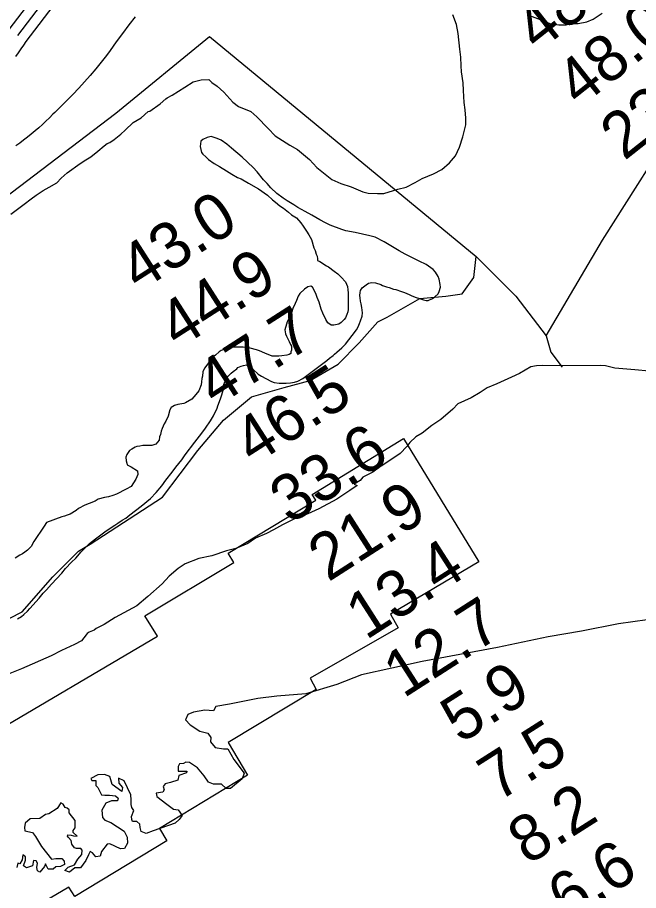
# Model space of a CAD drawing. Extents: x 3180038 to 3217926, y 922069 to 947485.
# Drawn here: x 3194289 to 3195185, y 934567 to 935828 of the extents above; entities that cross this region are included whole.
import ezdxf

# ---------------------------------------------------------------- set-up
doc = ezdxf.new("R2010")
doc.units = 0
for name, color, linetype in [('V-LEVE-TOET', 7, 'Continuous'), ('V-RIVR-EDGE', 7, 'Continuous'), ('V-RIVR-RANG', 7, 'Continuous'), ('V-ROAD-CNTR', 7, 'Continuous'), ('V-RRAP-RVMT', 7, 'Continuous'), ('V-SITE-VEGE', 7, 'Continuous'), ('V-TOPO-SHOR', 7, 'Continuous')]:
    doc.layers.add(name, color=color, linetype=linetype)

msp = doc.modelspace()

# ---------------------------------------------------------------- linework, layer by layer
at = {"layer": 'V-LEVE-TOET'}
for points in [[(3194458.6, 935829.5), (3194449.2, 935817.6), (3194440, 935805.5), (3194431, 935793.2), (3194422.2, 935780.8), (3194417.1, 935773.4), (3194417.1, 935773.4), (3194409.3, 935763.7), (3194401.5, 935754.2), (3194393.4, 935744.8), (3194385.3, 935735.5), (3194377, 935726.3), (3194368.5, 935717.3), (3194359.9, 935708.4), (3194351.2, 935699.7), (3194342.4, 935691.1), (3194339.7, 935688.6), (3194339.7, 935688.6), (3194334.7, 935683.6), (3194329.6, 935678.7), (3194324.5, 935673.9), (3194319.2, 935669.2)], [(3194319.2, 935669.2), (3194313.9, 935664.6), (3194308.5, 935660.1), (3194303, 935655.6), (3194297.4, 935651.3), (3194291.8, 935647.1), (3194286, 935642.9)]]:
    msp.add_lwpolyline(points, dxfattribs=at)
at = {"layer": 'V-RIVR-EDGE'}
for points in [[(3195198, 934958.7), (3195156.5, 934952.6), (3195103.1, 934941.9), (3195054.8, 934933.7), (3194981.7, 934918.3), (3194872.7, 934898.4)], [(3194872.7, 934898.4), (3194785.5, 934878.9), (3194749.7, 934864.9), (3194705.1, 934851.6), (3194663.1, 934848), (3194635.6, 934845)], [(3194635.6, 934845), (3194594.6, 934836.8), (3194574.9, 934833.2), (3194571.7, 934827), (3194559.3, 934828.1), (3194542.7, 934825), (3194534.4, 934821.9), (3194531.3, 934814.1), (3194538, 934806.9), (3194552, 934797.5), (3194563.4, 934794.9), (3194568, 934788.6), (3194567.5, 934782.4), (3194574.2, 934774.1), (3194586.1, 934772), (3194592.4, 934772), (3194601.1, 934756.9), (3194616.1, 934737.2), (3194613, 934728.9), (3194596.4, 934714.9), (3194590.1, 934714.9), (3194583.4, 934721.2), (3194571.5, 934721.2), (3194564.2, 934723.8), (3194558, 934733.2), (3194548.7, 934744.6), (3194536.8, 934752.4), (3194531.6, 934752.9), (3194528.5, 934750.9), (3194522.3, 934750.4), (3194520.7, 934746.7), (3194520.7, 934740), (3194527.4, 934740), (3194533.1, 934740), (3194532.6, 934737.4), (3194521.7, 934733.8), (3194520.2, 934727), (3194509.3, 934723.4), (3194502, 934721.4), (3194498.9, 934717.8), (3194500.4, 934713.1), (3194498.3, 934709.5), (3194489, 934707.9), (3194490, 934703.3), (3194504, 934692.3), (3194513.8, 934685), (3194520.6, 934684), (3194526.2, 934675.7), (3194522.1, 934670), (3194516.4, 934664.8), (3194484.7, 934653.5), (3194474.3, 934649.9), (3194467.1, 934653), (3194465.5, 934658.7), (3194465, 934663.4), (3194460.9, 934667), (3194454.7, 934667), (3194453.6, 934670.2), (3194453.1, 934674.3), (3194456.8, 934683.1), (3194453.7, 934687.3), (3194452.6, 934691.9), (3194452.7, 934698.7), (3194452.2, 934705.9), (3194442.4, 934725.7), (3194434.6, 934729.8), (3194435.1, 934722.6), (3194440.3, 934716.3), (3194439.2, 934710.6), (3194425.2, 934720.5), (3194423.2, 934727.3), (3194422.1, 934732), (3194414.4, 934735.1), (3194404.5, 934734.6), (3194394.6, 934729.4), (3194395.7, 934726.3), (3194401.9, 934726.3), (3194401.9, 934721.6), (3194401.9, 934719), (3194404.5, 934716.4), (3194410.1, 934705.5), (3194414.8, 934705), (3194421.6, 934705), (3194429.9, 934704.4), (3194434, 934700.8), (3194432.9, 934697.2), (3194424.1, 934697.2), (3194416.3, 934693.6), (3194410.6, 934683.7), (3194411.1, 934672.9), (3194414.7, 934669.2), (3194423.5, 934665.6), (3194442.7, 934653.1), (3194446.8, 934644.8), (3194447.3, 934635.9), (3194443.2, 934628.2), (3194437.4, 934627.7), (3194421.9, 934635), (3194418.3, 934634.5), (3194409.9, 934624.1), (3194407.9, 934616.9)], [(3194407.9, 934616.9), (3194401.6, 934616.3), (3194397, 934622.1), (3194393.4, 934624.1), (3194391.3, 934619), (3194387.1, 934610.7), (3194379.8, 934600.3), (3194371.5, 934600.3), (3194363.7, 934594.1), (3194357, 934596.2), (3194361.7, 934601.4), (3194371, 934604.5), (3194375.7, 934612.8), (3194381.4, 934619.5), (3194381.9, 934625.7), (3194379.9, 934628.3), (3194373.7, 934628.3), (3194371.1, 934629.4), (3194366.9, 934634.6), (3194365.9, 934639.8), (3194362.3, 934643.9), (3194360.7, 934646), (3194361.3, 934648.1), (3194365.9, 934647.6), (3194369.6, 934646.5), (3194374.7, 934646), (3194369, 934651.2), (3194369.1, 934654.3), (3194371.7, 934657.9), (3194371.7, 934663.1), (3194371.7, 934668.8), (3194363.4, 934679.7), (3194363.4, 934683.9), (3194360.3, 934686.5), (3194357.2, 934687.5), (3194354.6, 934692.2), (3194351, 934694.3), (3194345.8, 934686), (3194333.8, 934678.2), (3194329.2, 934677.2), (3194320.9, 934671.5), (3194306.9, 934671), (3194299.6, 934664.8), (3194298.5, 934658.6), (3194299, 934653.9), (3194310.4, 934651.3), (3194314.6, 934645.6), (3194323.4, 934631.1), (3194337.8, 934612.9), (3194344.1, 934613.9), (3194352.4, 934613.9), (3194356, 934609.7), (3194356.5, 934605.1), (3194350.8, 934602), (3194344, 934601.5), (3194339.9, 934598.4), (3194333.1, 934598.4), (3194329, 934606.2), (3194327.4, 934602), (3194320.7, 934594.2), (3194317.6, 934595.8), (3194316.5, 934601), (3194317.6, 934607.2), (3194315.5, 934610.3), (3194311.9, 934610.9), (3194310.3, 934603.1), (3194301.5, 934600.5), (3194297.4, 934603.1), (3194300, 934611.4), (3194300, 934616.1), (3194296.4, 934619.2), (3194295.3, 934611.9), (3194292.2, 934606.2), (3194289.1, 934606.8), (3194287.5, 934600.6)]]:
    msp.add_lwpolyline(points, dxfattribs=at)
at = {"layer": 'V-ROAD-CNTR'}
for points in [[(3195060.6, 936838.6), (3194276.3, 935811), (3194272.5, 935805.2), (3194269, 935800.2)], [(3195072.5, 936829.5), (3194288.5, 935802.3)], [(3194637.6, 936235), (3194300.8, 935793.6), (3194297.4, 935788.5), (3194293.5, 935782.9)], [(3194293.5, 935782.9), (3194289.6, 935777.4), (3194285.6, 935772)]]:
    msp.add_lwpolyline(points, dxfattribs=at)
at = {"layer": 'V-RRAP-RVMT'}
msp.add_lwpolyline([(3194235.5, 934784.9), (3194490.6, 934935.1), (3194472.6, 934964.1), (3194600.8, 935041.4), (3194592.6, 935054.8), (3194719.2, 935131.5), (3194714.3, 935139.5), (3194846.2, 935220.3), (3194954.6, 935042.1), (3194827.3, 934966.5), (3194838.1, 934947), (3194711.1, 934874.1), (3194719.9, 934857.7), (3194592.8, 934781.1), (3194620.7, 934733.9), (3194493.7, 934657.3), (3194504.1, 934639.5), (3194371.2, 934558.8), (3194362.7, 934572.4), (3194104.8, 934420.5)], dxfattribs=at)
at = {"layer": 'V-SITE-VEGE'}
for points in [[(3194278.8, 935544.2), (3194298.3, 935559), (3194308.4, 935566.4), (3194315.6, 935571.6), (3194325.7, 935578.3), (3194334.4, 935583.5), (3194345.3, 935589.5), (3194351.8, 935596.1), (3194360.4, 935604.2), (3194379.2, 935617.6), (3194387.1, 935622.8), (3194394.4, 935627.2), (3194404.5, 935635.4), (3194413.8, 935642.8), (3194418.2, 935646.5), (3194421.8, 935648), (3194428.3, 935652.4), (3194437.7, 935659.9), (3194444.2, 935665.8), (3194455.7, 935676.8), (3194467.3, 935683.5), (3194477.4, 935692.4), (3194479.5, 935693.2), (3194494.7, 935703.6), (3194502.6, 935710.9), (3194504.8, 935712.4), (3194512, 935716.2), (3194530.1, 935728), (3194542.4, 935735.5), (3194554, 935738.5), (3194565, 935738.7), (3194569.4, 935734.4), (3194576.7, 935729.4), (3194586.3, 935720.7), (3194599.6, 935706.3), (3194607.7, 935699.9), (3194625.3, 935692.8), (3194634.1, 935684.9), (3194650.4, 935668.3), (3194660.7, 935657.5), (3194682, 935643.9), (3194693, 935637.5), (3194710, 935623.2), (3194721, 935611.6), (3194742.4, 935594.4), (3194755.6, 935588.7), (3194770.2, 935583.8), (3194787.1, 935576.7), (3194795.1, 935574.7), (3194808.2, 935574.1), (3194817.7, 935574.2), (3194838, 935580.3), (3194849.7, 935583.4), (3194862.7, 935590.1), (3194872.8, 935596), (3194889.5, 935602.8), (3194901.1, 935608.8), (3194912.6, 935618.4), (3194921.2, 935628.7), (3194926.9, 935641.2), (3194931.8, 935655.8), (3194936, 935673.3), (3194935.9, 935682.8), (3194935, 935695.2), (3194933.4, 935705.4), (3194932.5, 935722.9), (3194932.3, 935733.8), (3194929.9, 935749.8), (3194929.1, 935758.5), (3194928.9, 935770.9), (3194927.3, 935782.6), (3194924.9, 935805.1), (3194922.5, 935818.2), (3194917.3, 935832)], [(3195026.6, 935831.9), (3195048.5, 935823.4), (3195058.1, 935819.2), (3195061.7, 935819.2), (3195070.5, 935817.9), (3195080.7, 935818), (3195086.5, 935819.5), (3195098.1, 935819.7), (3195110.5, 935822), (3195119.9, 935825.8), (3195132.9, 935834.7)], [(3194899.1, 935442.8), (3194897.3, 935450.4), (3194895.9, 935454.2), (3194892.3, 935460.4), (3194888.8, 935464.5), (3194878.7, 935471.6), (3194868.6, 935476.4), (3194848.4, 935486.5), (3194839.7, 935491.2), (3194818.1, 935504.5), (3194804.9, 935510.9), (3194797.2, 935513.2), (3194776.4, 935517.8), (3194762.9, 935520.4), (3194757, 935522), (3194740.3, 935528.4), (3194733.3, 935531.8), (3194725, 935536.2), (3194713.8, 935543), (3194704, 935548), (3194693.6, 935553.8), (3194687.7, 935557.9), (3194677.9, 935563.6), (3194672, 935567.3), (3194662.9, 935574.2), (3194654.5, 935582.4), (3194649.2, 935588.5), (3194643.6, 935594), (3194634.8, 935605.6), (3194628.9, 935611.8), (3194612.8, 935626.5), (3194597.7, 935639.8), (3194590.7, 935645.6), (3194582.7, 935651.4), (3194576.8, 935653.7), (3194568.1, 935656.7), (3194562.6, 935654.9), (3194556.4, 935652.1), (3194553.3, 935650), (3194552.4, 935642.3), (3194554.2, 935633.4), (3194556, 935631), (3194560.5, 935627.2), (3194564.4, 935623.1), (3194572.7, 935617.7), (3194580.4, 935613.3), (3194590.2, 935606.8), (3194598.2, 935602.1)], [(3194598.2, 935602.1), (3194606.5, 935597.3), (3194611.4, 935595.3), (3194622.2, 935589.2), (3194636.5, 935580.7), (3194649.4, 935571.6), (3194656.8, 935565.1), (3194661.3, 935561.7), (3194667.3, 935556.6), (3194672.5, 935552.8), (3194679.8, 935547), (3194684.4, 935543.6), (3194691.4, 935539.2), (3194697.7, 935532), (3194701.2, 935527.2), (3194705.8, 935519.7), (3194709.3, 935514.5), (3194712.9, 935507.6), (3194716.5, 935495.6), (3194718.2, 935492.1), (3194719.7, 935486.6), (3194721.5, 935483.9), (3194721.9, 935479.7), (3194721.9, 935477.3), (3194725, 935476), (3194734.8, 935469.9), (3194737.6, 935468.5), (3194745.9, 935462), (3194751.2, 935458.3), (3194756.1, 935453.5), (3194762.1, 935446.7), (3194764.9, 935439.8), (3194765.7, 935434.9), (3194766.1, 935430.5), (3194766.3, 935411.8), (3194766, 935406.6), (3194765.4, 935403.1), (3194764, 935399.3), (3194762, 935394.8), (3194760.3, 935392.3), (3194756.2, 935387.8), (3194752.4, 935385.3), (3194745.5, 935383.8), (3194741.7, 935384.1), (3194736.8, 935387.5), (3194733.7, 935392.3), (3194729.7, 935401.6), (3194727.3, 935407.1), (3194724, 935417.1), (3194721.2, 935424), (3194719.7, 935428.5), (3194716.5, 935435.4), (3194714.7, 935438.8), (3194712, 935440.5), (3194707.8, 935439.4), (3194703, 935436.2), (3194696.5, 935429.6), (3194694.1, 935425.8), (3194691.5, 935419.5), (3194689.4, 935415.3), (3194686.4, 935408), (3194684.7, 935403.5), (3194682.7, 935398.6), (3194678, 935388.9), (3194677, 935385.7), (3194674.7, 935377.4), (3194675.4, 935371.5), (3194676.9, 935368.1), (3194680.8, 935360.5), (3194682.9, 935356.1), (3194684.3, 935353.7), (3194684.4, 935348.1), (3194683.4, 935345.3), (3194683.1, 935343.3), (3194681, 935341.9), (3194677.6, 935340.8), (3194670.3, 935339.6), (3194665.8, 935339.2), (3194659.9, 935339.2), (3194656.5, 935339.5), (3194645.7, 935343.8), (3194638, 935347.2), (3194633.9, 935348.5), (3194624.5, 935350.8), (3194618.9, 935351.8), (3194614.4, 935352.4), (3194601.3, 935352.3), (3194593, 935351.1), (3194588.9, 935350), (3194582.7, 935347.6), (3194579.6, 935345.4), (3194574.4, 935340.9), (3194571, 935338.1), (3194566.3, 935331.8), (3194562.8, 935327.6), (3194559.1, 935322.3), (3194557.1, 935318.9), (3194556.4, 935316.8), (3194555.8, 935310.5), (3194554.8, 935307.1), (3194554.2, 935302.2)], [(3194433.5, 935097.9), (3194439.7, 935102.5), (3194444.8, 935105.3), (3194451, 935109.9), (3194467.1, 935122.6), (3194480.5, 935133.8), (3194488.7, 935142.2), (3194496.9, 935152), (3194502.6, 935160), (3194511.8, 935171.6), (3194517.3, 935178.9), (3194525.8, 935189.7), (3194530.6, 935196.7), (3194544.5, 935215.2), (3194554.7, 935228.2), (3194560.2, 935235.5), (3194567.3, 935246), (3194571.4, 935253.3), (3194576.8, 935264.1), (3194578.1, 935267.6), (3194581.5, 935277.6), (3194583.8, 935283.5), (3194585.5, 935290.1), (3194585.7, 935295.3), (3194586.7, 935298.5), (3194588.4, 935303), (3194589.4, 935305.4), (3194591.5, 935308.6), (3194592.8, 935310.3), (3194597.3, 935314.9), (3194600, 935317.3), (3194605.5, 935321.2), (3194606.8, 935322.9), (3194611.7, 935324.7), (3194615.1, 935325.8), (3194619.3, 935326.6), (3194622, 935324.9), (3194624.5, 935322.1), (3194629, 935319.8), (3194636, 935313.3), (3194640.9, 935310.6), (3194647.2, 935306.8), (3194655.5, 935302.8), (3194659, 935301.4), (3194666.3, 935300.5), (3194671.8, 935300.2), (3194676.7, 935300.3), (3194682.9, 935300.7), (3194688.4, 935301.8), (3194693.6, 935303.3), (3194700.5, 935306.8), (3194718, 935319.8), (3194729.3, 935328.6), (3194735.4, 935333.2), (3194739.2, 935336.3), (3194744.4, 935340.2), (3194746.1, 935342.3), (3194749.5, 935344.8), (3194756.7, 935351.1), (3194762.1, 935356.7), (3194767.2, 935363), (3194771.7, 935368.9), (3194778.1, 935377.3), (3194780.5, 935381.8), (3194782.2, 935386.4), (3194783.9, 935390.2), (3194786.2, 935397.1), (3194786.8, 935402), (3194786, 935409.6), (3194784.9, 935414.8), (3194783.9, 935418.6), (3194783.5, 935423.4), (3194782.7, 935426.9), (3194783.4, 935431.4), (3194784, 935434.1), (3194786.4, 935438), (3194791.9, 935442.5), (3194795.3, 935444.7), (3194800.1, 935445.8), (3194805.7, 935445.1), (3194813, 935442.8), (3194815.8, 935441.5), (3194821.3, 935439.4), (3194825.1, 935438.5), (3194831.7, 935436.1), (3194834.9, 935435.5), (3194843.2, 935432.5), (3194847.4, 935431.1), (3194854.3, 935428.1), (3194857.1, 935427.1), (3194862.7, 935424.7), (3194870.3, 935422.1), (3194874.8, 935420.7), (3194878.7, 935419.7), (3194881.8, 935419.8), (3194888, 935422.6), (3194891.4, 935425.1), (3194896.2, 935429.3), (3194897.5, 935432.8), (3194899.2, 935438.7), (3194899.1, 935442.8)], [(3195200.6, 935317.4), (3195180.2, 935319.3), (3195151, 935321.8), (3195137.8, 935325.3), (3195129.8, 935326), (3195072.2, 935325.2), (3195046, 935325.6), (3195038, 935325.5), (3195030, 935324), (3195013.3, 935314.3), (3195001.7, 935309.1), (3194980.7, 935299.3), (3194967, 935293.3), (3194956.8, 935286.6), (3194943.8, 935279.2), (3194924.2, 935270.2), (3194917, 935262.8), (3194899.7, 935248), (3194886.7, 935239.1), (3194873, 935228), (3194863.6, 935222.8), (3194855, 935214.7), (3194850.7, 935208.8), (3194841.3, 935198.5), (3194829, 935190.3), (3194813.9, 935180.6), (3194811, 935178.4), (3194801.6, 935171.7), (3194787.1, 935164.3), (3194783.5, 935159.9), (3194774.8, 935154.6), (3194779.2, 935152.5), (3194768.4, 935145.1), (3194749.6, 935132.5), (3194723.5, 935119), (3194707.6, 935111.5), (3194689.5, 935104.8), (3194671.3, 935095.8), (3194658.3, 935088.3), (3194648.2, 935083.1), (3194632.2, 935076.4), (3194621.4, 935068.9), (3194604, 935061.4), (3194590.2, 935058.3), (3194569.2, 935050.8), (3194550.3, 935046.9), (3194530.7, 935039.4), (3194520.6, 935032.7), (3194507.6, 935021.6), (3194497.5, 935010.5), (3194476.6, 934992.1), (3194460.7, 934978.7), (3194429.6, 934961.6), (3194413.7, 934951.9), (3194402.1, 934946), (3194399.2, 934943.7), (3194392, 934940.7), (3194389.1, 934938.5), (3194387.7, 934937), (3194381.2, 934928.2), (3194371.1, 934923), (3194352.2, 934914), (3194337, 934906.5), (3194294.3, 934887.8), (3194270.3, 934878)], [(3194554.2, 935302.2), (3194553.9, 935297.7), (3194550.2, 935289.4), (3194546.1, 935283.8), (3194540.3, 935277.1), (3194531.4, 935271.8), (3194528.6, 935271.1), (3194520, 935269.3), (3194515.5, 935267.8), (3194510.7, 935265), (3194508.6, 935261.9), (3194506, 935252.5), (3194502.6, 935245.2), (3194500.2, 935241.3), (3194497.6, 935234.7), (3194495.9, 935230.9), (3194494.9, 935226), (3194493.6, 935222.9), (3194493.3, 935218.1), (3194488.5, 935212.1), (3194482.6, 935210.3), (3194469.5, 935210.2), (3194465.4, 935209.4), (3194460.9, 935209), (3194458.5, 935207.6), (3194453.6, 935205.1), (3194450.2, 935203), (3194446.5, 935197.4), (3194445.1, 935193.6), (3194445.5, 935188.1), (3194446.3, 935184.9), (3194447, 935182.5), (3194452.9, 935179.2), (3194462, 935173.7), (3194462.4, 935168.5), (3194459.7, 935161.6), (3194452.6, 935151.1), (3194445.7, 935147.2), (3194431.6, 935140.1), (3194426.1, 935138), (3194419.9, 935136.2), (3194414, 935135.1), (3194405.1, 935132.5), (3194400.6, 935129.7), (3194392, 935126.5), (3194385.8, 935124), (3194376.8, 935119.4), (3194373.1, 935116.2), (3194364.5, 935110.9), (3194360.4, 935109.5), (3194356.6, 935108.4), (3194352.8, 935107), (3194330.7, 935099.1), (3194327, 935093.8), (3194312.4, 935071.5), (3194308.3, 935064.5), (3194302.9, 935059.3), (3194299.1, 935056.1), (3194295.7, 935053.7), (3194292.2, 935051.9), (3194285.4, 935047.7)], [(3194288.5, 934959.8), (3194294.4, 934963.3), (3194297.8, 934966.1), (3194302.9, 934971.1), (3194306.3, 934974.6), (3194320, 934989.6), (3194325.8, 934996.9), (3194330.6, 935001.8), (3194337.7, 935010.2), (3194352.8, 935025.7), (3194357.9, 935032.6), (3194366.7, 935041.7), (3194372.9, 935047.7), (3194380.7, 935056.8), (3194385.9, 935062), (3194392.7, 935068.7), (3194395.1, 935070.5), (3194403, 935077.1), (3194416.7, 935087), (3194429.1, 935095.1), (3194433.5, 935097.9)]]:
    msp.add_lwpolyline(points, dxfattribs=at)
at = {"layer": 'V-TOPO-SHOR'}
for points in [[(3195052.1, 935368.5), (3195133.2, 935507), (3195251.4, 935692.7), (3195308.9, 935794.1), (3195366.3, 935888.7), (3195440.6, 935976.5), (3195504.8, 936037.3), (3195575.7, 936111.6), (3195643.3, 936155.5), (3195731.1, 936212.9), (3195775, 936240), (3195839.2, 936273.8), (3195852.7, 936246.7), (3195856.8, 936224.4)], [(3192984.8, 934568.7), (3193038.9, 934757.9), (3193119.9, 934859.2), (3193248.3, 934974.1), (3193525.3, 935122.7), (3194119.8, 935453.8), (3194430.6, 935690.2), (3194565.7, 935800.8), (3194950.8, 935483.3), (3195008.2, 935425.9), (3195052.1, 935368.5), (3195058.9, 935344.8), (3195075.3, 935323.6)], [(3194241.4, 934942.8), (3194295.5, 934969.9), (3194339.4, 935020.5), (3194376.5, 935057.7), (3194393.4, 935067.8), (3194498.1, 935135.4), (3194548.8, 935202.9), (3194586, 935246.9), (3194626.5, 935280.6), (3194673.8, 935294.1), (3194711, 935304.3), (3194751.5, 935327.9), (3194781.9, 935358.3), (3194808.9, 935388.7), (3194822.4, 935395.5), (3194869.7, 935422.5), (3194906.9, 935425.9), (3194930.5, 935429.3), (3194947.4, 935452.9), (3194950.8, 935483.3)]]:
    msp.add_lwpolyline(points, dxfattribs=at)

# ---------------------------------------------------------------- texts
at = {"layer": 'V-RIVR-RANG'}
for s, rotation, p in [('48.7', 38.3283, (3195040.3, 935777.3)), ('48.0', 38.3283, (3195100.3, 935697.2)), ('23.8', 38.3283, (3195164.8, 935620.7)), ('43.0', 32.6783, (3194464.1, 935431.1)), ('44.9', 32.6783, (3194520.5, 935348.5)), ('47.7', 32.6783, (3194574.9, 935264.6)), ('46.5', 32.6783, (3194629.1, 935180.6)), ('33.6', 32.6783, (3194681.7, 935095.5)), ('21.9', 32.6783, (3194737.2, 935012.4)), ('13.4', 32.6783, (3194791.7, 934928.5)), ('12.7', 32.6783, (3194845.9, 934844.4)), ('5.9', 32.4553, (3194928.2, 934778.8)), ('7.5', 32.4553, (3194982.2, 934694.6)), ('8.2', 32.4553, (3195025.3, 934603.4)), ('6.6', 32.4553, (3195082.6, 934521.4))]:
    msp.add_text(s, height=67, rotation=rotation, dxfattribs=at).set_placement(p)

doc.saveas('drawing.dxf')
